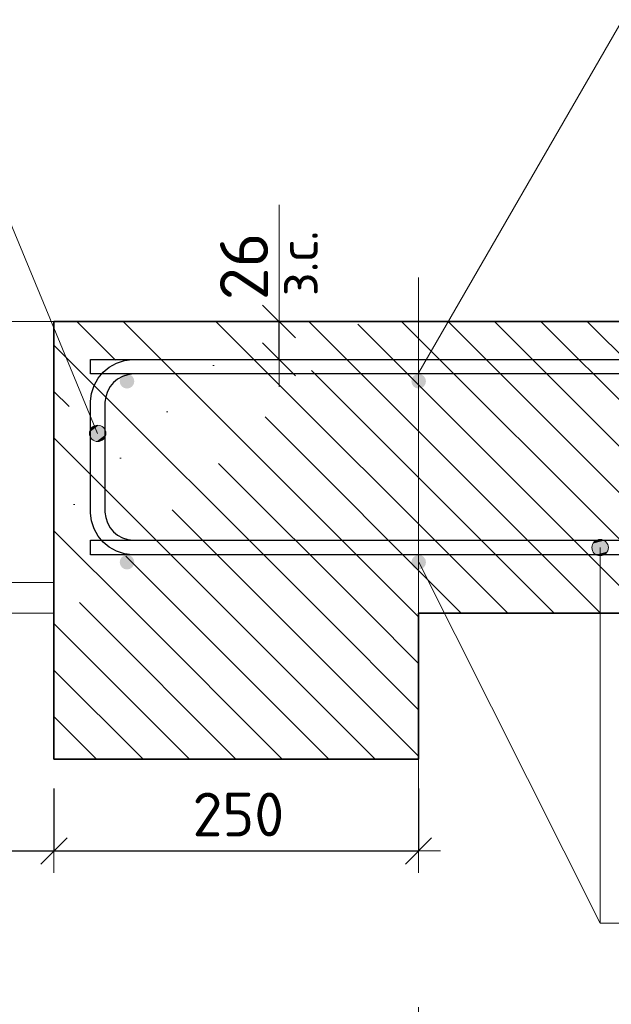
# Model space of a CAD drawing. Header units: metres. Extents: x -38 to 97, y -15 to 21.
# Tile 271 of 276: x 88.443 to 88.849, y -4.564 to -3.889. Entities that reach past the tile are written whole.
import ezdxf

# ---------------------------------------------------------------- set-up
doc = ezdxf.new("R2010")
doc.units = ezdxf.units.M
doc.header["$PDMODE"] = 65
doc.linetypes.add('______11', pattern=[0.5, 0.4, -0.05, 0, -0.05])
doc.linetypes.add('______5', pattern=[1.1, 0.8, -0.1, 0.1, -0.1])
for name, color, linetype, lineweight in [('XR$4$Арм. стержнями верхней зоны', 180, 'Continuous', 35), ('XR$4$Арм. стержнями нижней зоны', 180, 'Continuous', 35), ('XR$4$Арм.стержн. Арматура края', 96, 'Continuous', 35), ('XR$4$ВК__отв в полу 1-2 эт', 220, 'Continuous', 25), ('XR$4$Осевая линия (1)', 7, '______5', 13), ('XR$4$Размерная линия (1)', 7, 'Continuous', 13), ('XR$4$Размерная линия_ общее', 7, 'Continuous', 13), ('XR$5$Арм. стержнями верхней зоны', 180, 'Continuous', 35), ('XR$5$Арм. стержнями нижней зоны', 180, 'Continuous', 35), ('XR$5$Арм.стержн. Арматура края', 96, 'Continuous', 35), ('XR$5$ВК__отв в полу 1-2 эт', 220, 'Continuous', 25), ('XR$5$Осевая линия (1)', 7, '______5', 13), ('XR$5$Размерная линия (1)', 7, 'Continuous', 13), ('XR$5$Размерная линия_ общее', 7, 'Continuous', 13)]:
    doc.layers.add(name, color=color, linetype=linetype, lineweight=lineweight)
doc.styles.add('ISOCPEUR', font='txt')
doc.dimstyles.new('DIMSTYLE_11', dxfattribs={"dimtxt": 0.033, "dimasz": 0.0375, "dimexe": 0, "dimexo": 0, "dimgap": 0.0165, "dimtad": 2, "dimdec": 0, "dimlfac": 1000, "dimrnd": 1, "dimzin": 12, "dimdsep": 46, "dimtxsty": 'ISOCPEUR', "dimblk1": 'ALL_ML_STRICH', "dimblk2": 'ALL_ML_STRICH', "dimsah": 1, "dimcen": 0, "dimclrd": 7, "dimclre": 256, "dimclrt": 7, "dimadec": 0, "dimazin": 0, "dimtfac": 1, "dimtdec": 0, "dimtix": 1, "dimtmove": 2, "dimatfit": 3, "dimfxl": 0, "dimtvp": 1.2, "dimtzin": 0, "dimlwd": 0, "dimlwe": -3, "dimarcsym": 0})
doc.dimstyles.new('DIMSTYLE_24', dxfattribs={"dimtxt": 0.03, "dimasz": 0.03, "dimexe": 0, "dimexo": 0, "dimgap": 0.015, "dimtad": 2, "dimdec": 0, "dimlfac": 1000, "dimrnd": 5, "dimzin": 12, "dimdsep": 46, "dimtxsty": 'ISOCPEUR', "dimblk1": 'ALL_ML_STRICH', "dimblk2": 'ALL_ML_STRICH', "dimsah": 1, "dimcen": 0, "dimclrd": 7, "dimclre": 256, "dimclrt": 7, "dimadec": 0, "dimazin": 0, "dimtfac": 1, "dimtdec": 0, "dimtix": 1, "dimtmove": 2, "dimatfit": 3, "dimfxl": 0, "dimtzin": 0, "dimlwd": 0, "dimlwe": -3, "dimarcsym": 0})
pattern_1 = [(0, (0.45, 0.45), (0.225, 0.225), [0.225, -0.225]), (90, (0.45, 0.45), (-0.225, 0.225), [0.225, -0.225])]
pattern_2 = [(135, (0, 0), (-0.031819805, -0.031819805), [0.4, -0.05, 0, -0.05]), (135, (-0.01591, -0.01591), (-0.031819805, -0.031819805), [0.8, -0.1, 0.1, -0.1])]

# ---------------------------------------------------------------- blocks, each defined once
blk = doc.blocks.new('ALL_ML_STRICH')
at = {"color": 0, "linetype": 'ByBlock', "lineweight": -2}
for p, q in [((0, -0.5), (0, 0.5)), ((-0.3, -0.3), (0.3, 0.3)), ((-1, 0), (0.5, 0))]:
    blk.add_line(p, q, dxfattribs=at)
blk = doc.blocks.new('*D390')
at = {"layer": 'DEFPOINTS', "color": 7, "linetype": 'Continuous', "lineweight": 13, "transparency": 33554687}
for p in [(88.28635, -4.29585), (88.46635, -4.39585), (88.28635, -4.45873)]:
    blk.add_point(p, dxfattribs=at)
at = {"layer": 'XR$4$Размерная линия (1)', "color": 9, "linetype": 'Continuous', "lineweight": -2, "true_color": 0xc7c7c7, "transparency": 33554687}
for p, q in [((88.28635, -4.31585), (88.28635, -4.45873)), ((88.46635, -4.41585), (88.46635, -4.45873))]:
    blk.add_line(p, q, dxfattribs=at)
at = {"layer": 'XR$4$Размерная линия (1)', "color": 7, "linetype": 'Continuous', "lineweight": -2, "transparency": 33554687}
blk.add_line((88.28635, -4.45873), (88.46635, -4.45873), dxfattribs=at)
at = {"layer": 'XR$4$Размерная линия (1)', "color": 7, "linetype": 'Continuous', "lineweight": 13, "transparency": 33554687, "xscale": 0.03, "yscale": 0.03, "zscale": 0.03, "rotation": 180}
blk.add_blockref('ALL_ML_STRICH', (88.28635, -4.45873), dxfattribs=at)
at = {"layer": 'XR$4$Размерная линия (1)', "color": 7, "linetype": 'Continuous', "lineweight": 13, "transparency": 33554687, "xscale": 0.03, "yscale": 0.03, "zscale": 0.03}
blk.add_blockref('ALL_ML_STRICH', (88.46635, -4.45873), dxfattribs=at)
at = {"layer": 'XR$4$Размерная линия (1)', "color": 7, "linetype": 'Continuous', "lineweight": 13, "transparency": 33554687, "insert": (88.38085, -4.43373), "char_height": 0.03, "width": 0.09, "attachment_point": 5, "style": 'ISOCPEUR'}
blk.add_mtext('\\A1;{180}', dxfattribs=at)
blk = doc.blocks.new('*D391')
at = {"layer": 'DEFPOINTS', "color": 7, "linetype": 'Continuous', "lineweight": 13, "transparency": 33554687}
for p in [(88.46635, -4.39585), (88.71635, -4.39585), (88.46635, -4.45873)]:
    blk.add_point(p, dxfattribs=at)
at = {"layer": 'XR$4$Размерная линия (1)', "color": 9, "linetype": 'Continuous', "lineweight": -2, "true_color": 0xc7c7c7, "transparency": 33554687}
for p, q in [((88.46635, -4.41585), (88.46635, -4.45873)), ((88.71635, -4.41585), (88.71635, -4.45873))]:
    blk.add_line(p, q, dxfattribs=at)
at = {"layer": 'XR$4$Размерная линия (1)', "color": 7, "linetype": 'Continuous', "lineweight": -2, "transparency": 33554687}
blk.add_line((88.46635, -4.45873), (88.71635, -4.45873), dxfattribs=at)
at = {"layer": 'XR$4$Размерная линия (1)', "color": 7, "linetype": 'Continuous', "lineweight": 13, "transparency": 33554687, "xscale": 0.03, "yscale": 0.03, "zscale": 0.03, "rotation": 180}
blk.add_blockref('ALL_ML_STRICH', (88.46635, -4.45873), dxfattribs=at)
at = {"layer": 'XR$4$Размерная линия (1)', "color": 7, "linetype": 'Continuous', "lineweight": 13, "transparency": 33554687, "xscale": 0.03, "yscale": 0.03, "zscale": 0.03}
blk.add_blockref('ALL_ML_STRICH', (88.71635, -4.45873), dxfattribs=at)
at = {"layer": 'XR$4$Размерная линия (1)', "color": 7, "linetype": 'Continuous', "lineweight": 13, "transparency": 33554687, "insert": (88.59285, -4.43373), "char_height": 0.03, "width": 0.09, "attachment_point": 5, "style": 'ISOCPEUR'}
blk.add_mtext('\\A1;{250}', dxfattribs=at)
blk = doc.blocks.new('*D477')
at = {"layer": 'DEFPOINTS', "color": 7, "linetype": 'Continuous', "lineweight": 13, "transparency": 33554687}
for p in [(88.58074, -4.09585), (88.58074, -4.12185), (88.62072, -4.12185)]:
    blk.add_point(p, dxfattribs=at)
at = {"layer": 'XR$4$Размерная линия_ общее', "color": 253, "linetype": 'Continuous', "lineweight": -2, "true_color": 0xa0a0a0, "transparency": 33554687}
for p, q in [((88.60074, -4.09585), (88.62072, -4.09585)), ((88.60074, -4.12185), (88.62072, -4.12185))]:
    blk.add_line(p, q, dxfattribs=at)
at = {"layer": 'XR$4$Размерная линия_ общее', "color": 7, "linetype": 'Continuous', "lineweight": -2, "transparency": 33554687}
blk.add_line((88.62072, -4.12185), (88.62072, -4.09585), dxfattribs=at)
at = {"layer": 'XR$4$Размерная линия_ общее', "color": 7, "linetype": 'Continuous', "lineweight": 13, "transparency": 33554687, "xscale": 0.0375, "yscale": 0.0375, "zscale": 0.0375}
for p, rotation in [((88.62072, -4.09585), 90), ((88.62072, -4.12185), 270)]:
    blk.add_blockref('ALL_ML_STRICH', p, dxfattribs=dict(at, rotation=rotation))
at = {"layer": 'XR$4$Размерная линия_ общее', "color": 7, "linetype": 'Continuous', "lineweight": 13, "transparency": 33554687, "insert": (88.62026, -4.07849), "char_height": 0.027, "width": 0.00135, "attachment_point": 1, "rotation": 90, "line_spacing_factor": 0.60241, "style": 'ISOCPEUR'}
blk.add_mtext('з.с.', dxfattribs=at)
at = {"layer": 'XR$4$Размерная линия_ общее', "color": 7, "linetype": 'Continuous', "lineweight": 13, "transparency": 33554687, "insert": (88.59672, -4.05812), "char_height": 0.033, "width": 0.066, "attachment_point": 5, "rotation": 90, "style": 'ISOCPEUR'}
blk.add_mtext('\\A1;{26}', dxfattribs=at)
blk = doc.blocks.new('*D757')
at = {"layer": 'DEFPOINTS', "color": 7, "linetype": 'Continuous', "lineweight": 13, "transparency": 33554687}
for p in [(88.28635, -4.29585), (88.46635, -4.39585), (88.28635, -4.45873)]:
    blk.add_point(p, dxfattribs=at)
at = {"layer": 'XR$5$Размерная линия (1)', "color": 9, "linetype": 'Continuous', "lineweight": -2, "true_color": 0xc7c7c7, "transparency": 33554687}
for p, q in [((88.28635, -4.31585), (88.28635, -4.45873)), ((88.46635, -4.41585), (88.46635, -4.45873))]:
    blk.add_line(p, q, dxfattribs=at)
at = {"layer": 'XR$5$Размерная линия (1)', "color": 7, "linetype": 'Continuous', "lineweight": -2, "transparency": 33554687}
blk.add_line((88.28635, -4.45873), (88.46635, -4.45873), dxfattribs=at)
at = {"layer": 'XR$5$Размерная линия (1)', "color": 7, "linetype": 'Continuous', "lineweight": 13, "transparency": 33554687, "xscale": 0.03, "yscale": 0.03, "zscale": 0.03, "rotation": 180}
blk.add_blockref('ALL_ML_STRICH', (88.28635, -4.45873), dxfattribs=at)
at = {"layer": 'XR$5$Размерная линия (1)', "color": 7, "linetype": 'Continuous', "lineweight": 13, "transparency": 33554687, "xscale": 0.03, "yscale": 0.03, "zscale": 0.03}
blk.add_blockref('ALL_ML_STRICH', (88.46635, -4.45873), dxfattribs=at)
at = {"layer": 'XR$5$Размерная линия (1)', "color": 7, "linetype": 'Continuous', "lineweight": 13, "transparency": 33554687, "insert": (88.38085, -4.43373), "char_height": 0.03, "width": 0.09, "attachment_point": 5, "style": 'ISOCPEUR'}
blk.add_mtext('\\A1;{180}', dxfattribs=at)
blk = doc.blocks.new('*D758')
at = {"layer": 'DEFPOINTS', "color": 7, "linetype": 'Continuous', "lineweight": 13, "transparency": 33554687}
for p in [(88.46635, -4.39585), (88.71635, -4.39585), (88.46635, -4.45873)]:
    blk.add_point(p, dxfattribs=at)
at = {"layer": 'XR$5$Размерная линия (1)', "color": 9, "linetype": 'Continuous', "lineweight": -2, "true_color": 0xc7c7c7, "transparency": 33554687}
for p, q in [((88.46635, -4.41585), (88.46635, -4.45873)), ((88.71635, -4.41585), (88.71635, -4.45873))]:
    blk.add_line(p, q, dxfattribs=at)
at = {"layer": 'XR$5$Размерная линия (1)', "color": 7, "linetype": 'Continuous', "lineweight": -2, "transparency": 33554687}
blk.add_line((88.46635, -4.45873), (88.71635, -4.45873), dxfattribs=at)
at = {"layer": 'XR$5$Размерная линия (1)', "color": 7, "linetype": 'Continuous', "lineweight": 13, "transparency": 33554687, "xscale": 0.03, "yscale": 0.03, "zscale": 0.03, "rotation": 180}
blk.add_blockref('ALL_ML_STRICH', (88.46635, -4.45873), dxfattribs=at)
at = {"layer": 'XR$5$Размерная линия (1)', "color": 7, "linetype": 'Continuous', "lineweight": 13, "transparency": 33554687, "xscale": 0.03, "yscale": 0.03, "zscale": 0.03}
blk.add_blockref('ALL_ML_STRICH', (88.71635, -4.45873), dxfattribs=at)
at = {"layer": 'XR$5$Размерная линия (1)', "color": 7, "linetype": 'Continuous', "lineweight": 13, "transparency": 33554687, "insert": (88.59285, -4.43373), "char_height": 0.03, "width": 0.09, "attachment_point": 5, "style": 'ISOCPEUR'}
blk.add_mtext('\\A1;{250}', dxfattribs=at)
blk = doc.blocks.new('*D800')
at = {"layer": 'DEFPOINTS', "color": 7, "linetype": 'Continuous', "lineweight": 13, "transparency": 33554687}
for p in [(88.58074, -4.09585), (88.58074, -4.12185), (88.62072, -4.12185)]:
    blk.add_point(p, dxfattribs=at)
at = {"layer": 'XR$5$Размерная линия_ общее', "color": 253, "linetype": 'Continuous', "lineweight": -2, "true_color": 0xa0a0a0, "transparency": 33554687}
for p, q in [((88.60074, -4.09585), (88.62072, -4.09585)), ((88.60074, -4.12185), (88.62072, -4.12185))]:
    blk.add_line(p, q, dxfattribs=at)
at = {"layer": 'XR$5$Размерная линия_ общее', "color": 7, "linetype": 'Continuous', "lineweight": -2, "transparency": 33554687}
blk.add_line((88.62072, -4.12185), (88.62072, -4.09585), dxfattribs=at)
at = {"layer": 'XR$5$Размерная линия_ общее', "color": 7, "linetype": 'Continuous', "lineweight": 13, "transparency": 33554687, "xscale": 0.0375, "yscale": 0.0375, "zscale": 0.0375}
for p, rotation in [((88.62072, -4.09585), 90), ((88.62072, -4.12185), 270)]:
    blk.add_blockref('ALL_ML_STRICH', p, dxfattribs=dict(at, rotation=rotation))
at = {"layer": 'XR$5$Размерная линия_ общее', "color": 7, "linetype": 'Continuous', "lineweight": 13, "transparency": 33554687, "insert": (88.62026, -4.07849), "char_height": 0.027, "width": 0.00135, "attachment_point": 1, "rotation": 90, "line_spacing_factor": 0.60241, "style": 'ISOCPEUR'}
blk.add_mtext('з.с.', dxfattribs=at)
at = {"layer": 'XR$5$Размерная линия_ общее', "color": 7, "linetype": 'Continuous', "lineweight": 13, "transparency": 33554687, "insert": (88.59672, -4.05812), "char_height": 0.033, "width": 0.066, "attachment_point": 5, "rotation": 90, "style": 'ISOCPEUR'}
blk.add_mtext('\\A1;{26}', dxfattribs=at)

msp = doc.modelspace()

# ---------------------------------------------------------------- hatches: boundary and pattern name
at = {"linetype": 'Continuous', "lineweight": 13, "transparency": 33554687}
h = msp.add_hatch(dxfattribs=at)
h.set_pattern_fill('____', scale=0.225, style=0, pattern_type=2)
h.set_pattern_definition(pattern_1)
h.paths.add_polyline_path([(88.46635, -4.09585), (88.28635, -4.09585), (88.28635, -4.29585), (88.46635, -4.29585)], flags=0)
h = msp.add_hatch(dxfattribs=at)
h.set_pattern_fill('____', scale=0.225, style=0, pattern_type=2)
h.set_pattern_definition(pattern_1)
h.paths.add_polyline_path([(88.46635, -4.09585), (88.28635, -4.09585), (88.28635, -4.29585), (88.46635, -4.29585)], flags=0)
h = msp.add_hatch(dxfattribs=at)
h.set_pattern_fill('__________540', scale=0.015, style=0, pattern_type=2)
h.set_pattern_definition(pattern_2)
h.paths.add_polyline_path([(88.46635, -4.09585), (88.46635, -4.29585), (89.05475, -4.29585), (89.05475, -4.09585)], flags=0)
h = msp.add_hatch(dxfattribs=at)
h.set_pattern_fill('__________540', scale=0.015, style=0, pattern_type=2)
h.set_pattern_definition(pattern_2)
h.paths.add_polyline_path([(88.46635, -4.09585), (88.46635, -4.29585), (89.05475, -4.29585), (89.05475, -4.09585)], flags=0)
at = {"linetype": 'Continuous', "lineweight": 25, "transparency": 33554687}
h = msp.add_hatch(dxfattribs=at)
h.set_pattern_fill('__________540', scale=0.015, style=0, pattern_type=2)
h.set_pattern_definition(pattern_2)
h.paths.add_polyline_path([(88.71635, -4.29585), (88.46635, -4.29585), (88.46635, -4.39585), (88.71635, -4.39585)], flags=0)
h = msp.add_hatch(dxfattribs=at)
h.set_pattern_fill('__________540', scale=0.015, style=0, pattern_type=2)
h.set_pattern_definition(pattern_2)
h.paths.add_polyline_path([(88.71635, -4.29585), (88.46635, -4.29585), (88.46635, -4.39585), (88.71635, -4.39585)], flags=0)
at = {"layer": 'XR$4$Арм. стержнями верхней зоны', "linetype": 'Continuous', "lineweight": 50, "transparency": 33554687}
for points in [[(88.52147, -4.13685), (88.52109, -4.13493), (88.52001, -4.13331), (88.51839, -4.13223), (88.51647, -4.13185), (88.51456, -4.13223), (88.51294, -4.13331), (88.51186, -4.13493), (88.51147, -4.13685), (88.51186, -4.13876), (88.51294, -4.14038), (88.51456, -4.14147), (88.51647, -4.14185), (88.51839, -4.14147), (88.52001, -4.14038), (88.52109, -4.13876)], [(88.72147, -4.13685), (88.72109, -4.13493), (88.72001, -4.13331), (88.71839, -4.13223), (88.71647, -4.13185), (88.71456, -4.13223), (88.71294, -4.13331), (88.71186, -4.13493), (88.71147, -4.13685), (88.71186, -4.13876), (88.71294, -4.14038), (88.71456, -4.14147), (88.71647, -4.14185), (88.71839, -4.14147), (88.72001, -4.14038), (88.72109, -4.13876)]]:
    msp.add_hatch(color=4, dxfattribs=at).paths.add_polyline_path(points)
at = {"layer": 'XR$4$Арм. стержнями нижней зоны', "linetype": 'Continuous', "lineweight": 13, "transparency": 33554687}
for points in [[(88.83527, -4.25085), (88.84652, -4.25085), (88.84573, -4.24803)], [(88.83527, -4.25085), (88.84573, -4.24803), (88.83606, -4.24803)], [(88.83606, -4.25366), (88.84652, -4.25085), (88.83527, -4.25085)], [(88.83606, -4.24803), (88.84573, -4.24803), (88.84371, -4.24601)], [(88.83606, -4.24803), (88.84371, -4.24601), (88.83808, -4.24601)], [(88.83606, -4.25366), (88.84573, -4.25366), (88.84652, -4.25085)], [(88.83808, -4.24601), (88.84371, -4.24601), (88.84089, -4.24522)], [(88.83808, -4.25568), (88.84573, -4.25366), (88.83606, -4.25366)], [(88.83808, -4.25568), (88.84371, -4.25568), (88.84573, -4.25366)], [(88.84371, -4.25568), (88.83808, -4.25568), (88.84089, -4.25647)]]:
    msp.add_hatch(color=7, dxfattribs=at).paths.add_polyline_path(points)
at = {"layer": 'XR$4$Арм. стержнями нижней зоны', "linetype": 'Continuous', "lineweight": 50, "transparency": 33554687}
for points in [[(88.52147, -4.26085), (88.52109, -4.25893), (88.52001, -4.25731), (88.51839, -4.25623), (88.51647, -4.25585), (88.51456, -4.25623), (88.51294, -4.25731), (88.51186, -4.25893), (88.51147, -4.26085), (88.51186, -4.26276), (88.51294, -4.26438), (88.51456, -4.26547), (88.51647, -4.26585), (88.51839, -4.26547), (88.52001, -4.26438), (88.52109, -4.26276)], [(88.72147, -4.26085), (88.72109, -4.25893), (88.72001, -4.25731), (88.71839, -4.25623), (88.71647, -4.25585), (88.71456, -4.25623), (88.71294, -4.25731), (88.71186, -4.25893), (88.71147, -4.26085), (88.71186, -4.26276), (88.71294, -4.26438), (88.71456, -4.26547), (88.71647, -4.26585), (88.71839, -4.26547), (88.72001, -4.26438), (88.72109, -4.26276)]]:
    msp.add_hatch(color=4, dxfattribs=at).paths.add_polyline_path(points)
at = {"layer": 'XR$4$Арм.стержн. Арматура края', "linetype": 'Continuous', "lineweight": 13, "transparency": 33554687}
for points in [[(88.4971, -4.16701), (88.4919, -4.16917), (88.49081, -4.17181)], [(88.4971, -4.16701), (88.49081, -4.17181), (88.49974, -4.1681)], [(88.49974, -4.1681), (88.49081, -4.17181), (88.49116, -4.17471)], [(88.49974, -4.1681), (88.49116, -4.17471), (88.50155, -4.1704)], [(88.4919, -4.16917), (88.4971, -4.16701), (88.4942, -4.16736)], [(88.50155, -4.1704), (88.49116, -4.17471), (88.49296, -4.17701)], [(88.50155, -4.1704), (88.49296, -4.17701), (88.5019, -4.1733)], [(88.5019, -4.1733), (88.49296, -4.17701), (88.49561, -4.1781)], [(88.5019, -4.1733), (88.49561, -4.1781), (88.5008, -4.17595)], [(88.5008, -4.17595), (88.49561, -4.1781), (88.49851, -4.17775)]]:
    msp.add_hatch(color=7, dxfattribs=at).paths.add_polyline_path(points)
at = {"layer": 'XR$5$Арм. стержнями верхней зоны', "linetype": 'Continuous', "lineweight": 50, "transparency": 33554687}
for points in [[(88.52147, -4.13685), (88.52109, -4.13493), (88.52001, -4.13331), (88.51839, -4.13223), (88.51647, -4.13185), (88.51456, -4.13223), (88.51294, -4.13331), (88.51186, -4.13493), (88.51147, -4.13685), (88.51186, -4.13876), (88.51294, -4.14038), (88.51456, -4.14147), (88.51647, -4.14185), (88.51839, -4.14147), (88.52001, -4.14038), (88.52109, -4.13876)], [(88.72147, -4.13685), (88.72109, -4.13493), (88.72001, -4.13331), (88.71839, -4.13223), (88.71647, -4.13185), (88.71456, -4.13223), (88.71294, -4.13331), (88.71186, -4.13493), (88.71147, -4.13685), (88.71186, -4.13876), (88.71294, -4.14038), (88.71456, -4.14147), (88.71647, -4.14185), (88.71839, -4.14147), (88.72001, -4.14038), (88.72109, -4.13876)]]:
    msp.add_hatch(color=4, dxfattribs=at).paths.add_polyline_path(points)
at = {"layer": 'XR$5$Арм. стержнями нижней зоны', "linetype": 'Continuous', "lineweight": 13, "transparency": 33554687}
for points in [[(88.83527, -4.25085), (88.84652, -4.25085), (88.84573, -4.24803)], [(88.83527, -4.25085), (88.84573, -4.24803), (88.83606, -4.24803)], [(88.83606, -4.25366), (88.84652, -4.25085), (88.83527, -4.25085)], [(88.83606, -4.24803), (88.84573, -4.24803), (88.84371, -4.24601)], [(88.83606, -4.24803), (88.84371, -4.24601), (88.83808, -4.24601)], [(88.83606, -4.25366), (88.84573, -4.25366), (88.84652, -4.25085)], [(88.83808, -4.24601), (88.84371, -4.24601), (88.84089, -4.24522)], [(88.83808, -4.25568), (88.84573, -4.25366), (88.83606, -4.25366)], [(88.83808, -4.25568), (88.84371, -4.25568), (88.84573, -4.25366)], [(88.84371, -4.25568), (88.83808, -4.25568), (88.84089, -4.25647)]]:
    msp.add_hatch(color=7, dxfattribs=at).paths.add_polyline_path(points)
at = {"layer": 'XR$5$Арм. стержнями нижней зоны', "linetype": 'Continuous', "lineweight": 50, "transparency": 33554687}
for points in [[(88.52147, -4.26085), (88.52109, -4.25893), (88.52001, -4.25731), (88.51839, -4.25623), (88.51647, -4.25585), (88.51456, -4.25623), (88.51294, -4.25731), (88.51186, -4.25893), (88.51147, -4.26085), (88.51186, -4.26276), (88.51294, -4.26438), (88.51456, -4.26547), (88.51647, -4.26585), (88.51839, -4.26547), (88.52001, -4.26438), (88.52109, -4.26276)], [(88.72147, -4.26085), (88.72109, -4.25893), (88.72001, -4.25731), (88.71839, -4.25623), (88.71647, -4.25585), (88.71456, -4.25623), (88.71294, -4.25731), (88.71186, -4.25893), (88.71147, -4.26085), (88.71186, -4.26276), (88.71294, -4.26438), (88.71456, -4.26547), (88.71647, -4.26585), (88.71839, -4.26547), (88.72001, -4.26438), (88.72109, -4.26276)]]:
    msp.add_hatch(color=4, dxfattribs=at).paths.add_polyline_path(points)
at = {"layer": 'XR$5$Арм.стержн. Арматура края', "linetype": 'Continuous', "lineweight": 13, "transparency": 33554687}
for points in [[(88.4971, -4.16701), (88.4919, -4.16917), (88.49081, -4.17181)], [(88.4971, -4.16701), (88.49081, -4.17181), (88.49974, -4.1681)], [(88.49974, -4.1681), (88.49081, -4.17181), (88.49116, -4.17471)], [(88.49974, -4.1681), (88.49116, -4.17471), (88.50155, -4.1704)], [(88.4919, -4.16917), (88.4971, -4.16701), (88.4942, -4.16736)], [(88.50155, -4.1704), (88.49116, -4.17471), (88.49296, -4.17701)], [(88.50155, -4.1704), (88.49296, -4.17701), (88.5019, -4.1733)], [(88.5019, -4.1733), (88.49296, -4.17701), (88.49561, -4.1781)], [(88.5019, -4.1733), (88.49561, -4.1781), (88.5008, -4.17595)], [(88.5008, -4.17595), (88.49561, -4.1781), (88.49851, -4.17775)]]:
    msp.add_hatch(color=7, dxfattribs=at).paths.add_polyline_path(points)

# ---------------------------------------------------------------- linework, layer by layer
at = {"color": 7, "linetype": 'Continuous', "lineweight": 13, "transparency": 33554687}
msp.add_line((88.62072, -4.09585), (88.62072, -4.01585), dxfattribs=at)
msp.add_line((88.62072, -4.09585), (88.62072, -4.01585), dxfattribs=at)
at = {"color": 7, "linetype": 'Continuous', "lineweight": 35, "transparency": 33554687}
for p, q in [((88.46635, -4.09585), (88.46635, -4.29585)), ((89.05475, -4.09585), (88.46635, -4.09585)), ((88.46635, -4.09585), (88.46635, -4.29585)), ((89.05475, -4.09585), (88.46635, -4.09585)), ((88.46635, -4.29585), (88.46635, -4.39585)), ((88.46635, -4.29585), (88.46635, -4.39585)), ((88.71635, -4.29585), (89.05475, -4.29585)), ((88.71635, -4.39585), (88.71635, -4.29585)), ((88.71635, -4.29585), (89.05475, -4.29585)), ((88.71635, -4.39585), (88.71635, -4.29585)), ((88.46635, -4.39585), (88.71635, -4.39585)), ((88.46635, -4.39585), (88.71635, -4.39585))]:
    msp.add_line(p, q, dxfattribs=at)
at = {"color": 7, "linetype": 'Continuous', "lineweight": 13, "transparency": 33554687}
msp.add_lwpolyline([(88.46635, -4.09585), (88.28635, -4.09585), (88.28635, -4.29585), (88.46635, -4.29585), (88.46635, -4.09585)], close=True, dxfattribs=at)
msp.add_lwpolyline([(88.46635, -4.09585), (88.28635, -4.09585), (88.28635, -4.29585), (88.46635, -4.29585), (88.46635, -4.09585)], close=True, dxfattribs=at)
at = {"layer": 'XR$4$Арм. стержнями верхней зоны', "color": 4, "linetype": 'Continuous', "lineweight": 25, "transparency": 33554687}
msp.add_lwpolyline([(88.49135, -4.12185), (89.05975, -4.12185), (89.05975, -4.13185), (88.49135, -4.13185), (88.49135, -4.12185)], dxfattribs=at)
at = {"layer": 'XR$4$Арм. стержнями нижней зоны', "color": 7, "linetype": 'Continuous', "lineweight": 13, "transparency": 33554687}
for p, q in [((88.83527, -4.25085), (88.83527, -4.25085)), ((88.84089, -4.24522), (88.84089, -4.24522)), ((88.84089, -4.50814), (88.84089, -4.25085)), ((88.84652, -4.25085), (88.84652, -4.25085)), ((88.84089, -4.25647), (88.84089, -4.25647)), ((88.84089, -4.50814), (89.12889, -4.50814))]:
    msp.add_line(p, q, dxfattribs=at)
at = {"layer": 'XR$4$Арм. стержнями нижней зоны', "color": 4, "linetype": 'Continuous', "lineweight": 25, "transparency": 33554687}
msp.add_lwpolyline([(88.49135, -4.24585), (89.05975, -4.24585), (89.05975, -4.25585), (88.49135, -4.25585), (88.49135, -4.24585)], dxfattribs=at)
at = {"layer": 'XR$4$Арм. стержнями нижней зоны', "color": 7, "linetype": 'Continuous', "lineweight": 13, "transparency": 33554687}
msp.add_circle((88.84089, -4.25085), 0.00563, dxfattribs=at)
at = {"layer": 'XR$4$Арм.стержн. Арматура края', "color": 7, "linetype": 'Continuous', "lineweight": 13, "transparency": 33554687}
for p, q in [((88.40342, -3.94864), (88.49635, -4.17256)), ((88.4942, -4.16736), (88.4942, -4.16736)), ((88.49116, -4.17471), (88.49116, -4.17471)), ((88.50155, -4.1704), (88.50155, -4.1704)), ((88.49851, -4.17775), (88.49851, -4.17775))]:
    msp.add_line(p, q, dxfattribs=at)
at = {"layer": 'XR$4$Арм.стержн. Арматура края', "color": 4, "linetype": 'Continuous', "lineweight": 25, "transparency": 33554687}
for points in [[(88.99135, -4.25585), (88.51992, -4.25585), (88.5147, -4.25512), (88.50926, -4.25333), (88.50425, -4.25052), (88.50013, -4.24707), (88.49668, -4.24295), (88.49387, -4.23794), (88.49208, -4.2325), (88.49135, -4.22728), (88.49135, -4.15041), (88.49208, -4.1452), (88.49387, -4.13976), (88.49668, -4.13475), (88.50013, -4.13062), (88.50425, -4.12717), (88.50926, -4.12437), (88.5147, -4.12257), (88.51992, -4.12185), (88.99135, -4.12185)], [(88.99135, -4.13185), (88.52061, -4.13185), (88.51697, -4.13235), (88.51331, -4.13356), (88.50995, -4.13544), (88.50722, -4.13772), (88.50495, -4.14044), (88.50307, -4.1438), (88.50186, -4.14747), (88.50135, -4.1511), (88.50135, -4.22659), (88.50186, -4.23022), (88.50307, -4.23389), (88.50495, -4.23725), (88.50722, -4.23997), (88.50995, -4.24225), (88.51331, -4.24413), (88.51697, -4.24534), (88.52061, -4.24585), (88.99135, -4.24585)]]:
    msp.add_lwpolyline(points, dxfattribs=at)
at = {"layer": 'XR$4$Арм.стержн. Арматура края', "color": 7, "linetype": 'Continuous', "lineweight": 13, "transparency": 33554687}
msp.add_circle((88.49635, -4.17256), 0.00563, dxfattribs=at)
at = {"layer": 'XR$4$ВК__отв в полу 1-2 эт', "color": 7, "linetype": 'Continuous', "lineweight": 13, "transparency": 33554687}
for p, q in [((88.71647, -4.13085), (88.85622, -3.88904)), ((88.71647, -4.26085), (88.84089, -4.50814))]:
    msp.add_line(p, q, dxfattribs=at)
at = {"layer": 'XR$4$Осевая линия (1)', "color": 253, "linetype": '______11', "lineweight": 13, "true_color": 0xa0a0a0, "transparency": 33554687}
msp.add_line((88.71635, -4.06574), (88.71635, -4.59887), dxfattribs=at)
at = {"layer": 'XR$5$Арм. стержнями верхней зоны', "color": 4, "linetype": 'Continuous', "lineweight": 25, "transparency": 33554687}
msp.add_lwpolyline([(88.49135, -4.12185), (89.05975, -4.12185), (89.05975, -4.13185), (88.49135, -4.13185), (88.49135, -4.12185)], dxfattribs=at)
at = {"layer": 'XR$5$Арм. стержнями нижней зоны', "color": 7, "linetype": 'Continuous', "lineweight": 13, "transparency": 33554687}
for p, q in [((88.83527, -4.25085), (88.83527, -4.25085)), ((88.84089, -4.24522), (88.84089, -4.24522)), ((88.84089, -4.50814), (88.84089, -4.25085)), ((88.84652, -4.25085), (88.84652, -4.25085)), ((88.84089, -4.25647), (88.84089, -4.25647)), ((88.84089, -4.50814), (89.12889, -4.50814))]:
    msp.add_line(p, q, dxfattribs=at)
at = {"layer": 'XR$5$Арм. стержнями нижней зоны', "color": 4, "linetype": 'Continuous', "lineweight": 25, "transparency": 33554687}
msp.add_lwpolyline([(88.49135, -4.24585), (89.05975, -4.24585), (89.05975, -4.25585), (88.49135, -4.25585), (88.49135, -4.24585)], dxfattribs=at)
at = {"layer": 'XR$5$Арм. стержнями нижней зоны', "color": 7, "linetype": 'Continuous', "lineweight": 13, "transparency": 33554687}
msp.add_circle((88.84089, -4.25085), 0.00563, dxfattribs=at)
at = {"layer": 'XR$5$Арм.стержн. Арматура края', "color": 7, "linetype": 'Continuous', "lineweight": 13, "transparency": 33554687}
for p, q in [((88.40342, -3.94864), (88.49635, -4.17256)), ((88.4942, -4.16736), (88.4942, -4.16736)), ((88.49116, -4.17471), (88.49116, -4.17471)), ((88.50155, -4.1704), (88.50155, -4.1704)), ((88.49851, -4.17775), (88.49851, -4.17775))]:
    msp.add_line(p, q, dxfattribs=at)
at = {"layer": 'XR$5$Арм.стержн. Арматура края', "color": 4, "linetype": 'Continuous', "lineweight": 25, "transparency": 33554687}
for points in [[(88.99135, -4.25585), (88.51992, -4.25585), (88.5147, -4.25512), (88.50926, -4.25333), (88.50425, -4.25052), (88.50013, -4.24707), (88.49668, -4.24295), (88.49387, -4.23794), (88.49208, -4.2325), (88.49135, -4.22728), (88.49135, -4.15041), (88.49208, -4.1452), (88.49387, -4.13976), (88.49668, -4.13475), (88.50013, -4.13062), (88.50425, -4.12717), (88.50926, -4.12437), (88.5147, -4.12257), (88.51992, -4.12185), (88.99135, -4.12185)], [(88.99135, -4.13185), (88.52061, -4.13185), (88.51697, -4.13235), (88.51331, -4.13356), (88.50995, -4.13544), (88.50722, -4.13772), (88.50495, -4.14044), (88.50307, -4.1438), (88.50186, -4.14747), (88.50135, -4.1511), (88.50135, -4.22659), (88.50186, -4.23022), (88.50307, -4.23389), (88.50495, -4.23725), (88.50722, -4.23997), (88.50995, -4.24225), (88.51331, -4.24413), (88.51697, -4.24534), (88.52061, -4.24585), (88.99135, -4.24585)]]:
    msp.add_lwpolyline(points, dxfattribs=at)
at = {"layer": 'XR$5$Арм.стержн. Арматура края', "color": 7, "linetype": 'Continuous', "lineweight": 13, "transparency": 33554687}
msp.add_circle((88.49635, -4.17256), 0.00563, dxfattribs=at)
at = {"layer": 'XR$5$ВК__отв в полу 1-2 эт', "color": 7, "linetype": 'Continuous', "lineweight": 13, "transparency": 33554687}
for p, q in [((88.71647, -4.13085), (88.85622, -3.88904)), ((88.71647, -4.26085), (88.84089, -4.50814))]:
    msp.add_line(p, q, dxfattribs=at)
at = {"layer": 'XR$5$Осевая линия (1)', "color": 253, "linetype": '______11', "lineweight": 13, "true_color": 0xa0a0a0, "transparency": 33554687}
msp.add_line((88.71635, -4.06574), (88.71635, -4.59887), dxfattribs=at)

# ---------------------------------------------------------------- dimensions: what is measured, and where the dimension line sits
at = {"layer": 'XR$4$Размерная линия (1)', "color": 7, "linetype": 'Continuous', "lineweight": 13, "transparency": 33554687}
for base, p1, p2, picture, middle in [((88.46635, -4.45873), (88.28635, -4.31585), (88.46635, -4.41585), '*D390', (88.38085, -4.43373)), ((88.71635, -4.45873), (88.46635, -4.41585), (88.71635, -4.41585), '*D391', (88.59285, -4.43373))]:
    dim = msp.add_linear_dim(base=base, p1=p1, p2=p2, dimstyle='DIMSTYLE_24', override={"dimpost": '<>', "dimclrd": 7, "dimclre": 9, "dimclrt": 7, "dimlwd": 0, "dimlwe": 65533}, dxfattribs=at)
    dim.commit()
    dim.dimension.update_dxf_attribs({"geometry": picture, "text_midpoint": middle, "dimtype": 160})
at = {"layer": 'XR$4$Размерная линия_ общее', "color": 7, "linetype": 'Continuous', "lineweight": 13, "transparency": 33554687}
dim = msp.add_linear_dim(base=(88.62072, -4.09585), p1=(88.60074, -4.12185), p2=(88.60074, -4.09585), angle=90, text='<>\\Xз.с.', dimstyle='DIMSTYLE_11', override={"dimpost": '<>', "dimclrd": 7, "dimclre": 253, "dimclrt": 7, "dimlwd": 0, "dimlwe": 65533}, dxfattribs=at)
dim.commit()
dim.dimension.update_dxf_attribs({"geometry": '*D477', "text_midpoint": (88.59672, -4.05812), "dimtype": 160})
at = {"layer": 'XR$5$Размерная линия (1)', "color": 7, "linetype": 'Continuous', "lineweight": 13, "transparency": 33554687}
for base, p1, p2, picture, middle in [((88.46635, -4.45873), (88.28635, -4.31585), (88.46635, -4.41585), '*D757', (88.38085, -4.43373)), ((88.71635, -4.45873), (88.46635, -4.41585), (88.71635, -4.41585), '*D758', (88.59285, -4.43373))]:
    dim = msp.add_linear_dim(base=base, p1=p1, p2=p2, dimstyle='DIMSTYLE_24', override={"dimpost": '<>', "dimclrd": 7, "dimclre": 9, "dimclrt": 7, "dimlwd": 0, "dimlwe": 65533}, dxfattribs=at)
    dim.commit()
    dim.dimension.update_dxf_attribs({"geometry": picture, "text_midpoint": middle, "dimtype": 160})
at = {"layer": 'XR$5$Размерная линия_ общее', "color": 7, "linetype": 'Continuous', "lineweight": 13, "transparency": 33554687}
dim = msp.add_linear_dim(base=(88.62072, -4.09585), p1=(88.60074, -4.12185), p2=(88.60074, -4.09585), angle=90, text='<>\\Xз.с.', dimstyle='DIMSTYLE_11', override={"dimpost": '<>', "dimclrd": 7, "dimclre": 253, "dimclrt": 7, "dimlwd": 0, "dimlwe": 65533}, dxfattribs=at)
dim.commit()
dim.dimension.update_dxf_attribs({"geometry": '*D800', "text_midpoint": (88.59672, -4.05812), "dimtype": 160})

doc.saveas('drawing.dxf')
